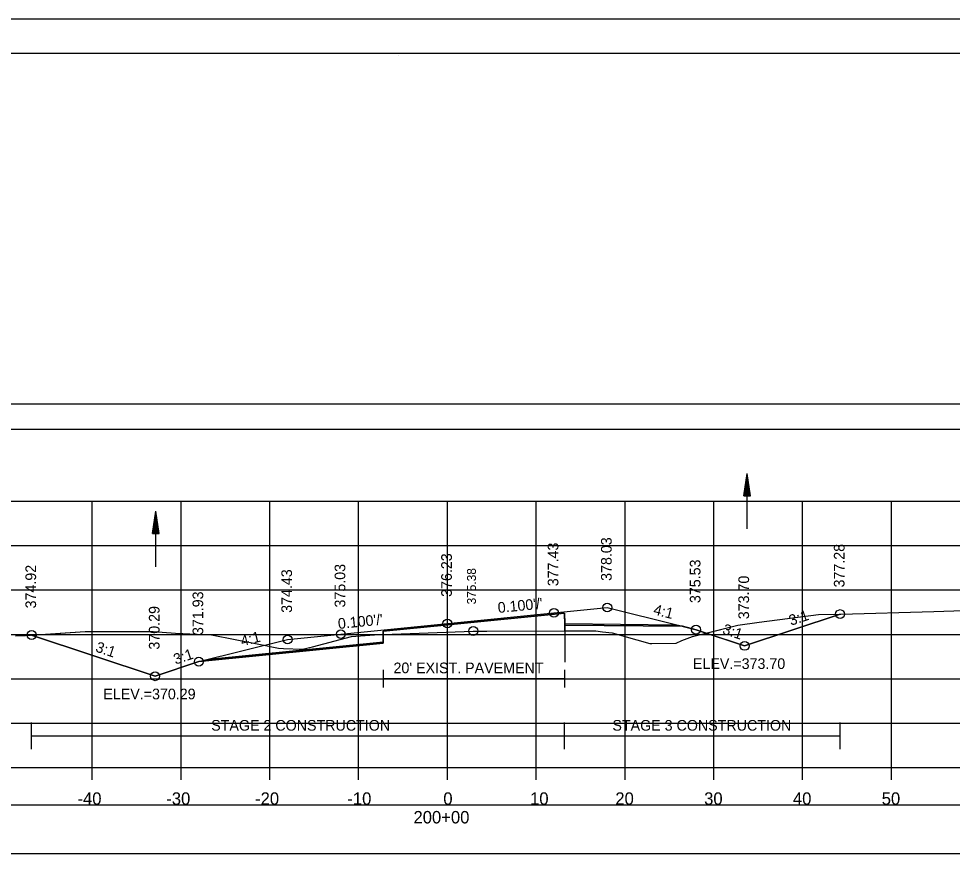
# Model space of a CAD drawing. Extents: x 1376273 to 1384221, y 378927 to 384592.
# Drawn here: x 1379709 to 1379814.2, y 381295.4 to 381391.9 of the extents above; entities that cross this region are included whole.
import ezdxf

# ---------------------------------------------------------------- set-up
doc = ezdxf.new("R2010")
doc.units = 0
for name, color, linetype in [('R_Alt Surface', 7, 'Continuous'), ('R_Axis', 7, 'Continuous'), ('R_Axis Annot', 7, 'Continuous'), ('R_Border', 7, 'Continuous'), ('R_Border Notes', 7, 'Continuous'), ('R_Contours', 7, 'Continuous'), ('R_Dimension', 7, 'Continuous'), ('R_Exist Surface', 7, 'Continuous'), ('R_Fin Surface', 7, 'Continuous'), ('R_Grid', 7, 'Continuous'), ('R_No Plot', 7, 'Continuous'), ('R_Water', 7, 'Continuous'), ('R_Xsect Elev', 7, 'Continuous'), ('R_Xsect Slope', 7, 'Continuous'), ('T_Detection Zones', 7, 'Continuous')]:
    doc.layers.add(name, color=color, linetype=linetype)

msp = doc.modelspace()

# ---------------------------------------------------------------- linework, layer by layer
at = {"layer": 'R_Alt Surface'}
for points in [[(1379730.44, 381319.71), (1379750.1, 381321.68), (1379750.11, 381322.85), (1379757.33, 381323.57), (1379770.53, 381324.89), (1379770.54, 381323.72), (1379783.09, 381323.59)], [(1379750.11, 381318.52), (1379750.11, 381316.52)], [(1379770.53, 381318.52), (1379770.53, 381316.52)], [(1379750.11, 381317.52), (1379770.53, 381317.52)]]:
    msp.add_lwpolyline(points, dxfattribs=at)
at = {"layer": 'R_Axis'}
for p, q in [((1379607.33, 381307.51), (1379907.33, 381307.51)), ((1379717.33, 381306.11), (1379717.33, 381307.51)), ((1379727.33, 381306.11), (1379727.33, 381307.51)), ((1379737.33, 381306.11), (1379737.33, 381307.51)), ((1379747.33, 381306.11), (1379747.33, 381307.51)), ((1379757.33, 381306.11), (1379757.33, 381307.51)), ((1379767.33, 381306.11), (1379767.33, 381307.51)), ((1379777.33, 381306.11), (1379777.33, 381307.51)), ((1379787.33, 381306.11), (1379787.33, 381307.51)), ((1379797.33, 381306.11), (1379797.33, 381307.51)), ((1379807.33, 381306.11), (1379807.33, 381307.51))]:
    msp.add_line(p, q, dxfattribs=at)
at = {"layer": 'R_Axis Annot'}
for points in [[(1379606.49, 381345.63), (1379908.29, 381345.63), (1379908.29, 381348.45), (1379606.49, 381348.45)], [(1379606.49, 381297.84), (1379908.19, 381297.84), (1379908.19, 381303.25), (1379606.49, 381303.25)]]:
    msp.add_lwpolyline(points, close=True, dxfattribs=at)
at = {"layer": 'R_Border'}
for p, q in [((1379599.33, 381387.97), (1379915.51, 381387.97)), ((1379751.85, 381387.71), (1379751.85, 381387.71)), ((1379751.85, 381387.71), (1379751.85, 381387.71))]:
    msp.add_line(p, q, dxfattribs=at)
at = {"layer": 'R_Contours'}
msp.add_line((1379770.54, 381322.89), (1379770.54, 381323.55), dxfattribs=at)
for points in [[(1379770.54, 381323.55), (1379770.53, 381324.89), (1379757.33, 381323.57), (1379750.11, 381322.85), (1379750.11, 381322.49)], [(1379750.11, 381322.49), (1379751.1, 381322.53), (1379760.24, 381322.88), (1379761.77, 381322.88), (1379770.54, 381322.89)]]:
    msp.add_lwpolyline(points, dxfattribs=at)
at = {"layer": 'R_Dimension'}
for p, q in [((1379710.51, 381309.56), (1379710.51, 381312.56)), ((1379770.53, 381309.56), (1379770.53, 381312.56)), ((1379801.55, 381309.56), (1379801.55, 381312.56)), ((1379710.51, 381311.06), (1379801.55, 381311.06))]:
    msp.add_line(p, q, dxfattribs=at)
at = {"layer": 'R_Exist Surface'}
msp.add_lwpolyline([(1379708.7, 381322.34), (1379709.8, 381322.38), (1379716.53, 381322.84), (1379720.18, 381322.84), (1379724.19, 381322.82), (1379726.7, 381322.63), (1379730.76, 381322.47), (1379736.09, 381321.4), (1379738.29, 381320.94), (1379738.87, 381320.9), (1379741, 381320.83), (1379742.13, 381321.11), (1379746.53, 381322.28), (1379747.01, 381322.31), (1379749.11, 381322.44), (1379751.1, 381322.53), (1379760.24, 381322.88), (1379761.77, 381322.88), (1379771.53, 381322.9), (1379771.79, 381322.9), (1379774.05, 381322.89), (1379774.79, 381322.81), (1379775.9, 381322.68), (1379778.65, 381321.88), (1379780.13, 381321.47), (1379780.35, 381321.46), (1379783.09, 381321.53), (1379783.74, 381321.8), (1379784.94, 381322.27), (1379786.27, 381322.6), (1379790.02, 381323.53), (1379792.44, 381323.88), (1379799.11, 381324.75), (1379801.65, 381324.79), (1379812.11, 381325.09), (1379818.84, 381325.32)], dxfattribs=at)
at = {"layer": 'R_Fin Surface'}
msp.add_lwpolyline([(1379710.51, 381322.43), (1379724.41, 381317.79), (1379729.33, 381319.44), (1379739.33, 381321.93), (1379745.33, 381322.53), (1379757.33, 381323.73), (1379769.33, 381324.93), (1379775.33, 381325.53), (1379783.33, 381323.53), (1379785.33, 381323.03), (1379790.8, 381321.21), (1379801.55, 381324.79)], dxfattribs=at)
at = {"layer": 'R_Grid'}
for p, q in [((1379607.33, 381337.51), (1379907.33, 381337.51)), ((1379717.33, 381307.51), (1379717.33, 381337.51)), ((1379727.33, 381307.51), (1379727.33, 381337.51)), ((1379737.33, 381307.51), (1379737.33, 381337.51)), ((1379747.33, 381307.51), (1379747.33, 381337.51)), ((1379757.33, 381307.51), (1379757.33, 381337.51)), ((1379767.33, 381307.51), (1379767.33, 381337.51)), ((1379777.33, 381307.51), (1379777.33, 381337.51)), ((1379787.33, 381307.51), (1379787.33, 381337.51)), ((1379797.33, 381307.51), (1379797.33, 381337.51)), ((1379807.33, 381307.51), (1379807.33, 381337.51)), ((1379607.33, 381332.51), (1379907.33, 381332.51)), ((1379607.33, 381327.51), (1379907.33, 381327.51)), ((1379607.33, 381322.51), (1379907.33, 381322.51)), ((1379607.33, 381317.51), (1379907.33, 381317.51)), ((1379607.33, 381312.51), (1379907.33, 381312.51)), ((1379607.33, 381307.51), (1379907.33, 381307.51))]:
    msp.add_line(p, q, dxfattribs=at)
at = {"layer": 'R_No Plot'}
msp.add_line((1379586.93, 381391.86), (1379920.26, 381391.86), dxfattribs=at)
for points in [[(1379586.92, 381391.86), (1379920.26, 381391.86), (1379920.26, 381178.53), (1379586.92, 381178.53)], [(1379833.25, 381387.97), (1379833.25, 381378.09), (1379868.98, 381378.09), (1379868.98, 381375.17), (1379892.18, 381375.17), (1379892.18, 381350.84), (1379915.51, 381350.84), (1379915.51, 381182.51), (1379599.33, 381182.51), (1379599.33, 381387.97)]]:
    msp.add_lwpolyline(points, close=True, dxfattribs=at)
msp.add_lwpolyline([(1379729.33, 381319.44), (1379750.1, 381321.51), (1379750.11, 381322.85), (1379757.33, 381323.57), (1379770.53, 381324.89), (1379770.54, 381323.55), (1379783.79, 381323.42)], dxfattribs=at)
for centre in [(1379775.33, 381325.53), (1379769.33, 381324.93), (1379801.55, 381324.79), (1379757.33, 381323.73), (1379785.33, 381323.03), (1379710.51, 381322.43), (1379739.33, 381321.93), (1379745.33, 381322.53), (1379760.24, 381322.88), (1379790.8, 381321.21), (1379790.8, 381321.21), (1379729.33, 381319.43), (1379724.41, 381317.79), (1379724.41, 381317.79)]:
    msp.add_circle(centre, 0.5, dxfattribs=at)
at = {"layer": 'R_Water'}
for p, q in [((1379790.71, 381338.13), (1379791.09, 381340.63)), ((1379791.09, 381334.38), (1379791.09, 381340.63)), ((1379791.46, 381338.13), (1379791.09, 381340.63)), ((1379790.78, 381338.13), (1379791.09, 381340.21)), ((1379790.84, 381338.13), (1379791.09, 381339.78)), ((1379790.9, 381338.13), (1379791.09, 381339.36)), ((1379791.4, 381338.13), (1379791.09, 381340.21)), ((1379791.34, 381338.13), (1379791.09, 381339.78)), ((1379791.28, 381338.13), (1379791.09, 381339.36)), ((1379790.97, 381338.13), (1379791.09, 381338.94)), ((1379791.03, 381338.13), (1379791.09, 381338.52)), ((1379791.21, 381338.13), (1379791.09, 381338.94)), ((1379791.15, 381338.13), (1379791.09, 381338.52)), ((1379790.71, 381338.13), (1379791.46, 381338.13)), ((1379724.11, 381333.87), (1379724.48, 381336.37)), ((1379724.48, 381330.12), (1379724.48, 381336.37)), ((1379724.86, 381333.87), (1379724.48, 381336.37)), ((1379724.17, 381333.87), (1379724.48, 381335.95)), ((1379724.23, 381333.87), (1379724.48, 381335.52)), ((1379724.3, 381333.87), (1379724.48, 381335.11)), ((1379724.8, 381333.87), (1379724.48, 381335.95)), ((1379724.73, 381333.87), (1379724.48, 381335.52)), ((1379724.67, 381333.87), (1379724.48, 381335.11)), ((1379724.36, 381333.87), (1379724.48, 381334.68)), ((1379724.42, 381333.87), (1379724.48, 381334.26)), ((1379724.61, 381333.87), (1379724.48, 381334.68)), ((1379724.54, 381333.87), (1379724.48, 381334.26)), ((1379724.11, 381333.87), (1379724.86, 381333.87))]:
    msp.add_line(p, q, dxfattribs=at)
at = {"layer": 'T_Detection Zones'}
for p, q in [((1379770.54, 381323.55), (1379770.54, 381319.39)), ((1379770.54, 381323.55), (1379770.54, 381322.89)), ((1379783.79, 381323.42), (1379770.54, 381323.55))]:
    msp.add_line(p, q, dxfattribs=at)
for points in [[(1379786.47, 381322.65), (1379790.02, 381323.53), (1379792.44, 381323.88), (1379799.11, 381324.75), (1379801.55, 381324.79), (1379790.8, 381321.21)], [(1379710.51, 381322.43), (1379716.53, 381322.84), (1379720.18, 381322.84), (1379724.19, 381322.82), (1379726.7, 381322.63), (1379730.76, 381322.47), (1379736.09, 381321.4), (1379738.29, 381320.94), (1379738.87, 381320.9), (1379741, 381320.83), (1379742.13, 381321.11), (1379746.53, 381322.28), (1379747.01, 381322.31), (1379749.11, 381322.44), (1379750.11, 381322.49), (1379750.1, 381321.51), (1379729.33, 381319.44), (1379724.41, 381317.79)]]:
    msp.add_lwpolyline(points, close=True, dxfattribs=at)
for points in [[(1379770.54, 381322.89), (1379771.53, 381322.9), (1379771.79, 381322.9), (1379774.05, 381322.89), (1379774.79, 381322.81), (1379775.9, 381322.68), (1379778.65, 381321.88), (1379780.13, 381321.47), (1379780.35, 381321.46), (1379783.09, 381321.53), (1379783.74, 381321.8), (1379784.94, 381322.27), (1379786.27, 381322.6), (1379786.47, 381322.65)], [(1379786.47, 381322.65), (1379785.33, 381323.03), (1379783.79, 381323.42), (1379783.79, 381323.42)]]:
    msp.add_lwpolyline(points, dxfattribs=at)

# ---------------------------------------------------------------- texts
at = {"layer": 'R_Alt Surface'}
msp.add_text("20' EXIST. PAVEMENT", height=1.2, dxfattribs=at).set_placement((1379751.26, 381318.13))
at = {"layer": 'R_Axis Annot'}
for s, p in [('-40', (1379715.67, 381303.31)), ('-30', (1379725.67, 381303.31)), ('-20', (1379735.67, 381303.31)), ('-10', (1379746.06, 381303.31)), ('0', (1379756.87, 381303.31)), ('10', (1379766.64, 381303.31)), ('20', (1379776.24, 381303.31)), ('30', (1379786.24, 381303.31)), ('40', (1379796.24, 381303.31)), ('50', (1379806.24, 381303.31)), ('200+00', (1379753.51, 381301.21))]:
    msp.add_text(s, height=1.4, dxfattribs=at).set_placement(p)
at = {"layer": 'R_Border Notes'}
for s, p in [('ELEV.=373.70', (1379784.98, 381318.61)), ('ELEV.=370.29', (1379718.58, 381315.19))]:
    msp.add_text(s, height=1.2, dxfattribs=at).set_placement(p)
at = {"layer": 'R_Dimension'}
for s, p in [('STAGE 2 CONSTRUCTION', (1379730.73, 381311.66)), ('STAGE 3 CONSTRUCTION', (1379775.91, 381311.66))]:
    msp.add_text(s, height=1.2, dxfattribs=at).set_placement(p)
at = {"layer": 'R_Xsect Elev'}
for s, height, p in [('378.03', 1.2, (1379775.83, 381328.53)), ('377.43', 1.2, (1379769.83, 381327.93)), ('377.28', 1.2, (1379802.05, 381327.79)), ('376.23', 1.2, (1379757.83, 381326.73)), ('375.53', 1.2, (1379785.83, 381326.03)), ('374.92', 1.2, (1379711.01, 381325.43)), ('374.43', 1.2, (1379739.83, 381324.93)), ('375.03', 1.2, (1379745.83, 381325.53)), ('375.38', 1, (1379760.54, 381325.88)), ('373.70', 1.2, (1379791.3, 381324.21)), ('371.93', 1.2, (1379729.83, 381322.43)), ('370.29', 1.2, (1379724.91, 381320.79))]:
    msp.add_text(s, height=height, rotation=90, dxfattribs=at).set_placement(p)
at = {"layer": 'R_Xsect Slope'}
for s, rotation, p in [("0.100'/'", 5.7106, (1379763.06, 381324.91)), ('4:1', 345.9638, (1379780.45, 381324.77)), ("0.100'/'", 5.7106, (1379745.06, 381323.11)), ('3:1', 18.4349, (1379796.02, 381323.47)), ('3:1', 341.5651, (1379788.22, 381322.6)), ('4:1', 14.0362, (1379734.21, 381321.17)), ('3:1', 341.5651, (1379717.62, 381320.59)), ('3:1', 18.4349, (1379726.71, 381319.09))]:
    msp.add_text(s, height=1.2, rotation=rotation, dxfattribs=at).set_placement(p)

doc.saveas('drawing.dxf')
